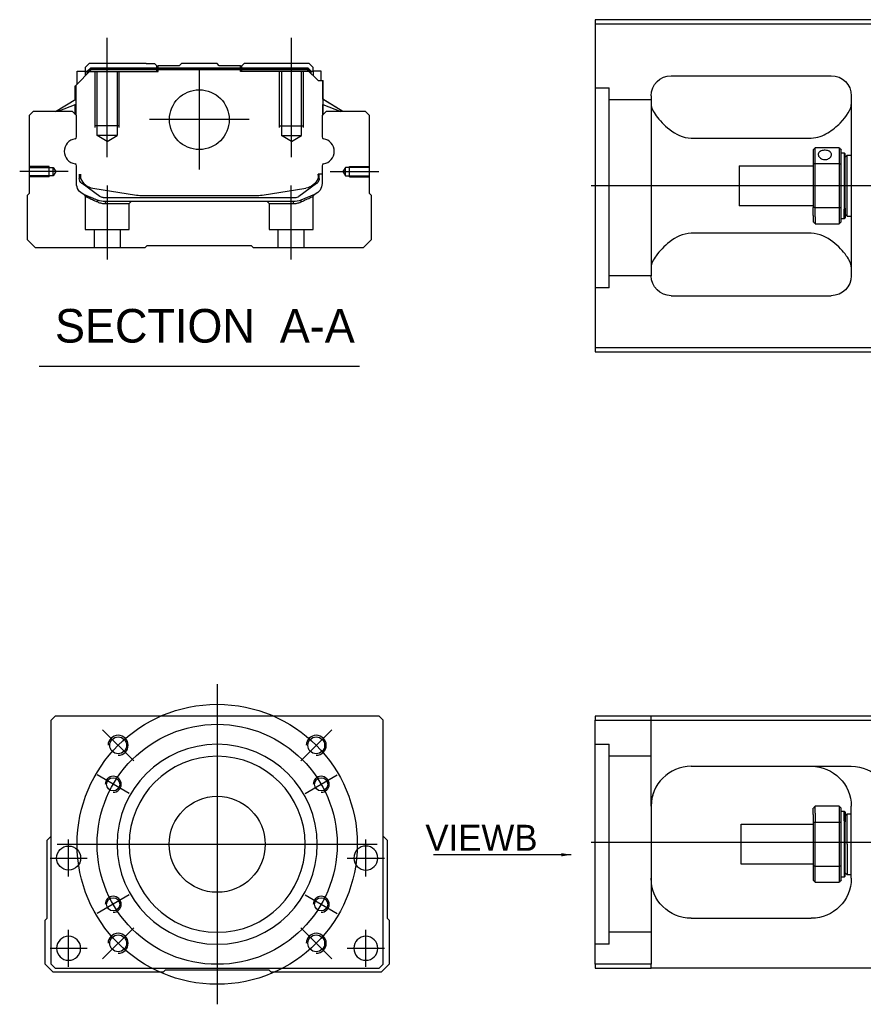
# Model space of a CAD drawing. Header units: millimetres. Extents: x -1108 to 3135, y -1596 to 860.
# Tile 548 of 649: x 655 to 866, y -245 to 1. Entities that reach past the tile are written whole.
import ezdxf
from ezdxf.lldxf.tags import DXFTag

# ---------------------------------------------------------------- set-up
doc = ezdxf.new("R2010")
doc.units = ezdxf.units.MM
doc.layers.get('0').update_dxf_attribs({"linetype": 'CONTINUOUS'})
doc.styles.add('CHN', font='txt')
doc.styles.add('DIM-7', font='SIMPLEX.shx', dxfattribs={"width": 0.7, "bigfont": 'chineset.shx'})
tags = doc.linetypes.add('DASHED', pattern=[25.72, 12.86, -12.86]).pattern_tags.tags
tags[6:7] = [DXFTag(74, 4), DXFTag(75, 0), DXFTag(340, '0'), DXFTag(46, 0.0), DXFTag(50, 0.0), DXFTag(44, 0.0), DXFTag(45, 0.0)]
tags[4:5] = [DXFTag(74, 4), DXFTag(75, 0), DXFTag(340, '0'), DXFTag(46, 0.0), DXFTag(50, 0.0), DXFTag(44, 0.0), DXFTag(45, 0.0)]
doc.dimstyles.new('CNS', dxfattribs={"dimtxt": 3.5, "dimasz": 2.5, "dimexe": 1, "dimexo": 1, "dimgap": 1, "dimtad": 1, "dimdsep": 46, "dimtxsty": 'DIM-7', "dimcen": 0.09, "dimclrd": 4, "dimclre": 4, "dimclrt": 1, "dimadec": 0, "dimazin": 0, "dimtfac": 1, "dimtmove": 0, "dimatfit": 3, "dimfxl": 0, "dimtvp": 0.971429, "dimtolj": 1, "dimarcsym": 0})

msp = doc.modelspace()

# ---------------------------------------------------------------- linework, layer by layer
at = {"linetype": 'Continuous'}
for p, q in [((872.87, 0.81), (798.87, 0.81)), ((798.87, 0.81), (798.87, -81.19)), ((798.87, -0.19), (872.87, -0.19)), ((669.1, -15.62), (673, -11.72)), ((669.5, -12.02), (671.5, -12.02)), ((669.5, -15.22), (669.5, -12.02)), ((672.5, -10.17), (671.5, -11.17)), ((671.5, -11.17), (671.5, -12.02)), ((671.5, -12.02), (671.5, -13.22)), ((672, -12.17), (671.5, -12.17)), ((672, -12.09), (672.86, -11.22)), ((672, -12.72), (672, -12.09)), ((672.23, -12.18), (672, -12.09)), ((672.23, -12.18), (672.96, -11.45)), ((672.23, -12.49), (672.23, -12.18)), ((686.68, -10.17), (672.5, -10.17)), ((672.86, -11.22), (727.09, -11.22)), ((672.96, -11.45), (672.86, -11.22)), ((672.96, -11.45), (727, -11.45)), ((726.96, -11.72), (673, -11.72)), ((686.68, -10.17), (688.78, -10.17)), ((688.78, -10.17), (689.33, -10.72)), ((689.33, -10.72), (689.68, -10.72)), ((694.98, -10.72), (689.68, -10.72)), ((689.68, -11.22), (689.68, -10.72)), ((694.98, -10.72), (695.53, -10.17)), ((704.43, -10.17), (695.53, -10.17)), ((704.98, -10.72), (704.43, -10.17)), ((710.28, -10.72), (704.98, -10.72)), ((710.28, -10.72), (710.63, -10.72)), ((710.28, -11.22), (710.28, -10.72)), ((710.63, -10.72), (711.18, -10.17)), ((710.63, -10.72), (711.18, -10.17)), ((713.28, -10.17), (711.18, -10.17)), ((711.18, -10.17), (711.18, -10.17)), ((727.46, -10.17), (713.28, -10.17)), ((729.66, -14.42), (726.96, -11.72)), ((727, -11.45), (727.09, -11.22)), ((727.73, -12.18), (727, -11.45)), ((727.96, -12.09), (727.09, -11.22)), ((728.46, -11.17), (727.46, -10.17)), ((727.73, -12.18), (727.96, -12.09)), ((727.73, -12.49), (727.73, -12.18)), ((727.96, -12.72), (727.96, -12.09)), ((728.46, -12.17), (727.96, -12.17)), ((728.46, -12.02), (728.46, -11.17)), ((730.46, -12.02), (728.46, -12.02)), ((728.46, -12.02), (728.46, -13.22)), ((730.46, -14.42), (730.46, -12.02)), ((730.46, -12.02), (730.46, -12.02)), ((729.66, -14.42), (730.81, -14.42)), ((730.81, -14.42), (730.81, -21.67)), ((730.81, -14.42), (730.86, -14.42)), ((730.86, -19.07), (730.86, -14.42)), ((730.86, -14.42), (730.96, -14.42)), ((730.96, -19.13), (730.96, -14.42)), ((817.87, -13.19), (857.87, -13.19)), ((669, -19.13), (669, -15.72)), ((669.1, -19.07), (669.1, -15.62)), ((669.15, -15.57), (669.15, -21.67)), ((664.09, -22.17), (669.15, -19.04)), ((735.86, -22.17), (730.81, -19.04)), ((735.86, -22.17), (730.96, -19.13)), ((812.87, -18.19), (812.87, -63.19)), ((862.87, -18.19), (862.87, -63.19)), ((669.15, -20.38), (664.64, -22.17)), ((669, -22.87), (669, -20.44)), ((669.1, -22.97), (669.1, -20.4)), ((730.81, -20.38), (735.31, -22.17)), ((730.86, -22.97), (730.86, -20.4)), ((730.96, -22.87), (730.96, -20.44)), ((658.48, -22.17), (657.48, -23.17)), ((657.48, -23.17), (657.48, -42.62)), ((668.3, -22.17), (658.48, -22.17)), ((669.3, -23.17), (668.3, -22.17)), ((669.3, -28.49), (669.3, -23.17)), ((731.66, -22.17), (730.66, -23.17)), ((730.66, -23.17), (730.66, -28.49)), ((741.48, -22.17), (731.66, -22.17)), ((742.48, -23.17), (741.48, -22.17)), ((742.48, -42.62), (742.48, -23.17)), ((822.87, -28.78), (852.87, -28.78)), ((853.37, -31.69), (853.37, -35.28)), ((859.87, -31.19), (853.87, -31.19)), ((853.87, -35.14), (853.87, -31.19)), ((859.87, -31.19), (859.87, -35.14)), ((860.37, -35.28), (860.37, -31.69)), ((860.37, -32.44), (861.07, -32.44)), ((861.07, -32.44), (861.37, -32.74)), ((861.07, -32.44), (861.07, -46.52)), ((861.37, -46.31), (861.37, -32.74)), ((861.37, -33.54), (861.87, -33.04)), ((861.87, -33.04), (862.87, -33.04)), ((861.87, -48.34), (861.87, -33.04)), ((669.3, -40.1), (669.3, -35.71)), ((730.66, -35.71), (730.66, -40.1)), ((834.87, -35.69), (853.37, -35.69)), ((834.87, -35.69), (834.87, -45.69)), ((853.37, -35.28), (853.37, -46.1)), ((853.87, -46.23), (853.87, -35.14)), ((853.87, -35.14), (859.87, -35.14)), ((859.87, -35.14), (859.87, -46.23)), ((860.37, -46.1), (860.37, -35.28)), ((670, -37.83), (670, -38.91)), ((670.3, -37.83), (670.3, -38.87)), ((730.66, -37.83), (729.66, -37.83)), ((729.66, -37.83), (729.66, -38.87)), ((729.96, -38.91), (729.96, -37.83)), ((670.68, -40.17), (670.61, -40.12)), ((675.1, -43.38), (670.68, -40.17)), ((673.37, -41.3), (684.27, -43.04)), ((715.68, -43.04), (726.59, -41.3)), ((729.27, -40.17), (724.85, -43.38)), ((729.34, -40.12), (729.27, -40.17)), ((657.48, -42.62), (656.98, -43.12)), ((656.98, -43.12), (656.98, -54.17)), ((675.98, -43.67), (723.97, -43.67)), ((685.93, -43.17), (714.03, -43.17)), ((728.8, -42.88), (725.37, -44.29)), ((742.98, -43.12), (742.48, -42.62)), ((742.98, -54.17), (742.98, -43.12)), ((723.47, -44.67), (676.49, -44.67)), ((853.37, -45.69), (834.87, -45.69)), ((853.37, -48.11), (853.37, -46.1)), ((859.87, -46.23), (853.87, -46.23)), ((853.87, -48.47), (853.87, -46.23)), ((859.87, -46.23), (859.87, -48.47)), ((860.37, -49.69), (860.37, -46.1)), ((861.07, -48.94), (861.07, -46.52)), ((861.37, -46.31), (861.37, -48.64)), ((853.37, -48.11), (853.37, -49.69)), ((853.87, -48.47), (853.87, -50.19)), ((859.87, -48.47), (859.87, -50.19)), ((861.07, -48.94), (860.37, -48.94)), ((861.37, -48.64), (861.07, -48.94)), ((861.37, -47.84), (861.87, -48.34)), ((861.87, -48.34), (862.87, -48.34)), ((853.87, -50.19), (859.87, -50.19)), ((852.87, -52.59), (822.87, -52.59)), ((656.98, -54.17), (658.98, -56.17)), ((658.98, -56.17), (686.48, -56.17)), ((686.48, -56.17), (686.98, -55.67)), ((686.98, -55.67), (712.98, -55.67)), ((712.98, -55.67), (713.48, -56.17)), ((713.48, -56.17), (740.98, -56.17)), ((740.98, -56.17), (742.98, -54.17)), ((817.87, -68.19), (857.87, -68.19)), ((798.87, -81.19), (798.87, -82.19)), ((872.87, -81.19), (798.87, -81.19)), ((798.87, -82.19), (872.87, -82.19)), ((663.95, -173.34), (662.95, -174.34)), ((662.95, -235.34), (662.95, -174.34)), ((732.45, -173.34), (663.95, -173.34)), ((744.95, -173.34), (732.45, -173.34)), ((745.95, -174.34), (744.95, -173.34)), ((745.95, -235.34), (745.95, -174.34)), ((798.87, -173.34), (798.87, -174.34)), ((872.87, -173.34), (798.87, -173.34)), ((798.87, -174.34), (872.87, -174.34)), ((798.87, -235.34), (798.87, -174.34)), ((822.87, -185.84), (862.87, -185.84)), ((812.87, -195.84), (812.87, -235.34)), ((853.37, -197.91), (853.37, -196.34)), ((859.87, -195.84), (853.87, -195.84)), ((853.87, -197.56), (853.87, -195.84)), ((859.87, -195.84), (859.87, -197.56)), ((860.37, -199.93), (860.37, -196.34)), ((862.87, -213.84), (862.87, -195.84)), ((853.37, -197.91), (853.37, -199.93)), ((853.87, -197.56), (853.87, -199.79)), ((859.87, -197.56), (859.87, -199.79)), ((860.37, -197.09), (861.07, -197.09)), ((861.07, -197.09), (861.37, -197.39)), ((861.07, -199.51), (861.07, -197.09)), ((861.37, -197.39), (861.37, -199.72)), ((861.37, -198.19), (861.87, -197.69)), ((861.87, -197.69), (862.87, -197.69)), ((861.87, -205.34), (861.87, -197.69)), ((835.37, -200.34), (853.37, -200.34)), ((835.37, -205.34), (835.37, -200.34)), ((853.37, -199.93), (853.37, -210.75)), ((853.87, -210.88), (853.87, -199.79)), ((853.87, -199.79), (859.87, -199.79)), ((859.87, -199.79), (859.87, -210.88)), ((860.37, -210.75), (860.37, -199.93)), ((861.07, -199.51), (861.07, -213.59)), ((861.37, -213.29), (861.37, -199.72)), ((661.95, -204.34), (662.95, -203.34)), ((745.95, -203.34), (746.95, -204.34)), ((661.95, -223.79), (661.95, -204.34)), ((746.95, -204.34), (746.95, -223.79)), ((835.37, -210.34), (835.37, -205.34)), ((861.87, -205.34), (861.87, -212.99)), ((853.37, -210.34), (835.37, -210.34)), ((853.37, -210.75), (853.37, -214.34)), ((853.87, -214.84), (853.87, -210.88)), ((859.87, -210.88), (853.87, -210.88)), ((859.87, -210.88), (859.87, -214.84)), ((860.37, -214.34), (860.37, -210.75)), ((861.07, -213.59), (860.37, -213.59)), ((861.37, -213.29), (861.07, -213.59)), ((861.87, -212.99), (861.37, -212.49)), ((862.87, -212.99), (861.87, -212.99)), ((853.87, -214.84), (859.87, -214.84)), ((661.45, -224.29), (661.95, -223.79)), ((746.95, -223.79), (747.45, -224.29)), ((822.87, -223.84), (852.87, -223.84)), ((661.45, -235.34), (661.45, -224.29)), ((747.45, -224.29), (747.45, -235.34)), ((663.45, -237.34), (661.45, -235.34)), ((662.95, -235.34), (663.95, -236.34)), ((744.95, -236.34), (745.95, -235.34)), ((747.45, -235.34), (745.45, -237.34)), ((798.87, -235.34), (798.87, -236.34)), ((812.87, -235.34), (798.87, -235.34)), ((812.87, -236.34), (812.87, -235.34)), ((690.95, -237.34), (663.45, -237.34)), ((663.95, -236.34), (744.95, -236.34)), ((691.45, -236.84), (690.95, -237.34)), ((717.45, -236.84), (691.45, -236.84)), ((717.95, -237.34), (717.45, -236.84)), ((745.45, -237.34), (717.95, -237.34)), ((798.87, -236.34), (812.87, -236.34)), ((872.87, -236.34), (812.87, -236.34))]:
    msp.add_line(p, q, dxfattribs=at)
at = {"ltscale": 0.2}
for p, q in [((676.98, -33.58), (676.98, -3.76)), ((722.98, -33.58), (722.98, -3.76)), ((699.98, -11.7), (699.98, -36.65)), ((712.45, -24.17), (687.5, -24.17)), ((667.26, -37.17), (655.11, -37.17)), ((732.7, -37.17), (744.84, -37.17)), ((677.03, -59.17), (677.03, -40.67)), ((722.92, -59.17), (722.92, -40.67)), ((683.59, -184.48), (675.81, -176.7)), ((725.31, -184.48), (733.09, -176.7)), ((683.59, -226.2), (675.81, -233.98)), ((725.31, -226.2), (733.09, -233.98))]:
    msp.add_line(p, q, dxfattribs=at)
at = {"linetype": 'DASHED'}
for p, q in [((672, -12.17), (689.68, -12.17)), ((689.33, -12.17), (689.33, -10.72)), ((689.68, -12.17), (689.68, -11.22)), ((710.28, -12.17), (710.28, -11.22)), ((727.96, -12.17), (710.28, -12.17)), ((710.63, -12.17), (710.63, -10.72)), ((728.46, -12.17), (728.46, -12.02)), ((730.46, -14.17), (730.46, -14.17)), ((731.02, -19.17), (731.02, -19.17)), ((671.48, -43.35), (671.48, -51.67)), ((728.42, -51.67), (728.42, -43.37)), ((676.53, -45.17), (682.48, -45.17)), ((682.48, -45.17), (682.98, -44.67)), ((682.48, -51.67), (682.48, -45.17)), ((716.92, -44.67), (717.42, -45.17)), ((717.42, -45.17), (717.42, -51.67)), ((717.42, -45.17), (723.42, -45.17)), ((671.48, -51.67), (676.98, -51.67)), ((673.68, -51.67), (673.68, -56.17)), ((676.98, -51.67), (682.48, -51.67)), ((680.28, -56.17), (680.28, -51.67)), ((717.42, -51.67), (728.42, -51.67)), ((719.62, -51.67), (719.62, -56.17)), ((726.22, -56.17), (726.22, -51.67)), ((802.37, -66.21), (798.87, -66.21)), ((802.37, -230.34), (798.87, -230.34))]:
    msp.add_line(p, q, dxfattribs=at)
at = {"linetype": 'DASHED', "ltscale": 0.1}
for p, q in [((673.98, -26.17), (673.98, -12.17)), ((674.48, -28.17), (674.48, -12.17)), ((679.48, -12.17), (679.48, -28.17)), ((679.98, -26.17), (679.98, -12.17)), ((719.98, -26.17), (719.98, -12.17)), ((720.48, -12.17), (720.48, -28.17)), ((725.48, -28.17), (725.48, -12.17)), ((725.98, -26.17), (725.98, -12.17)), ((679.98, -25.72), (673.98, -25.72)), ((719.98, -25.72), (725.98, -25.72)), ((679.48, -28.17), (674.48, -28.17)), ((676.98, -29.61), (674.48, -28.17)), ((676.98, -29.61), (679.48, -28.17)), ((720.48, -28.17), (725.48, -28.17)), ((722.98, -29.61), (720.48, -28.17)), ((722.98, -29.61), (725.48, -28.17)), ((662.48, -35.87), (657.48, -35.87)), ((657.48, -36.1), (663.47, -36.1)), ((662.48, -38.47), (662.48, -35.87)), ((663.47, -36.1), (664.12, -37.17)), ((663.47, -38.25), (663.47, -36.1)), ((736.48, -36.1), (735.83, -37.17)), ((742.48, -36.1), (736.48, -36.1)), ((736.48, -38.25), (736.48, -36.1)), ((737.48, -38.47), (737.48, -35.87)), ((737.48, -35.87), (742.48, -35.87)), ((663.47, -38.25), (657.48, -38.25)), ((662.48, -38.47), (657.48, -38.47)), ((664.12, -37.17), (663.47, -38.25)), ((735.83, -37.17), (736.48, -38.25)), ((736.48, -38.25), (742.48, -38.25)), ((737.48, -38.47), (742.48, -38.47))]:
    msp.add_line(p, q, dxfattribs=at)
at = {"linetype": 'DASHED', "ltscale": 0.3}
for p, q in [((798.87, -16.21), (802.37, -16.21)), ((802.37, -66.21), (802.37, -16.21)), ((812.87, -19.21), (802.37, -19.21)), ((812.87, -63.21), (802.37, -63.21)), ((812.87, -195.84), (812.87, -173.34)), ((798.87, -180.34), (802.37, -180.34)), ((802.37, -230.34), (802.37, -180.34)), ((812.87, -183.34), (802.37, -183.34)), ((812.87, -227.34), (802.37, -227.34))]:
    msp.add_line(p, q, dxfattribs=at)
for p, q in [((1339.87, -40.73), (797.87, -40.69)), ((659.96, -85.8), (740.01, -85.8)), ((797.87, -204.84), (1339.87, -204.84))]:
    msp.add_line(p, q)
at = {"ltscale": 0.3}
for p, q in [((704.45, -165.34), (704.45, -245.34)), ((664.45, -205.34), (744.45, -205.34))]:
    msp.add_line(p, q, dxfattribs=at)
at = {"ltscale": 0.1}
for p, q in [((682.5, -192.66), (674.44, -188.01)), ((726.41, -192.66), (734.46, -188.01)), ((667.34, -213.42), (667.34, -204.12)), ((741.57, -213.42), (741.57, -204.12)), ((662.69, -208.77), (671.99, -208.77)), ((736.92, -208.77), (746.22, -208.77)), ((682.5, -218.01), (674.44, -222.66)), ((726.41, -218.01), (734.46, -222.66)), ((667.34, -235.99), (667.34, -226.69)), ((741.57, -235.99), (741.57, -226.69)), ((662.69, -231.34), (671.99, -231.34)), ((736.92, -231.34), (746.22, -231.34))]:
    msp.add_line(p, q, dxfattribs=at)
at = {"linetype": 'Continuous'}
for centre, radius in [((699.98, -24.17), 7.47), ((679.7, -180.59), 2.1), ((729.2, -180.59), 2.1), ((678.47, -190.34), 1.65), ((730.43, -190.34), 1.65), ((704.45, -205.34), 12), ((667.34, -208.77), 3), ((678.47, -220.34), 1.65), ((730.43, -220.34), 1.65), ((679.7, -230.09), 2.1), ((729.2, -230.09), 2.1)]:
    msp.add_circle(centre, radius, dxfattribs=at)
at = {"ltscale": 0.3}
for radius in [35, 30]:
    msp.add_circle((704.45, -205.34), radius, dxfattribs=at)
at = {"linetype": 'Continuous', "extrusion": (0, 0, -1)}
for centre, radius in [((-704.45, -205.34), 25), ((-704.45, -205.34), 22), ((-741.57, -208.77), 3), ((-667.34, -231.34), 3), ((-741.57, -231.34), 3)]:
    msp.add_circle(centre, radius, dxfattribs=at)
at = {"linetype": 'Continuous', "extrusion": (-6.12303e-17, 0, -1)}
for centre, start, end in [((-817.87, -18.19), 0, 90), ((-857.87, -18.19), 90, 180), ((-817.87, -63.19), 270, 0), ((-857.87, -63.19), 180, 270)]:
    msp.add_arc(centre, 5, start, end, dxfattribs=at)
for centre, radius, start, end in [((669.42, -32.1), 3.17, 98.9371, 261.0629), ((730.53, -32.1), 3.17, 278.9371, 81.0629), ((679.7, -180.59), 2.5, 270, 180), ((729.2, -180.59), 2.5, 270, 180), ((678.47, -190.34), 2, 270, 180), ((730.43, -190.34), 2, 270, 180), ((678.47, -220.34), 2, 270, 180), ((730.43, -220.34), 2, 270, 180), ((679.7, -230.09), 2.5, 270, 180), ((729.2, -230.09), 2.5, 270, 180)]:
    msp.add_arc(centre, radius, start, end)
at = {"linetype": 'Continuous'}
for centre, radius, start, end in [((668.8, -28.49), 0.5, 285.1919, 0), ((731.16, -28.49), 0.5, 180, 254.8081), ((668.8, -35.71), 0.5, 0, 74.8081), ((731.16, -35.71), 0.5, 105.1919, 180), ((674, -37.35), 4, 202.3316, 260.9414), ((725.96, -37.35), 4, 337.6678, 353.1681), ((725.96, -37.35), 3.77, 349.0413, 352.7469), ((685.93, -32.67), 10.5, 260.9414, 270), ((714.03, -32.67), 10.5, 270, 279.0586), ((723.97, -42.17), 1.5, 270, 306.0274), ((822.87, -195.84), 10, 90, 180)]:
    msp.add_arc(centre, radius, start, end, dxfattribs=at)
at = {"linetype": 'Continuous', "extrusion": (0, 0, -1)}
for centre, radius, start, end in [((-671.5, -38.91), 1.5, 306.0274, 0), ((-674, -37.35), 4, 337.6678, 353.1681), ((-674, -37.35), 3.77, 349.0413, 352.7469), ((-725.96, -37.35), 4, 202.3316, 260.9414), ((-728.46, -38.91), 1.5, 180, 233.9726), ((-672.3, -40.1), 3, 292.4327, 0), ((-727.66, -40.1), 3, 180, 247.5673), ((-676.49, -39.67), 5, 270, 292.4327), ((-675.98, -42.17), 1.5, 270, 306.0274), ((-723.47, -39.67), 5, 247.5673, 270), ((-852.87, -195.84), 10, 90, 180), ((-862.87, -195.84), 10, 90, 180), ((-822.87, -213.84), 10, 270, 0), ((-852.87, -213.84), 10, 180, 270)]:
    msp.add_arc(centre, radius, start, end, dxfattribs=at)
at = {"linetype": 'Continuous'}
for points, degree in [([(669.15, -21.67), (669.15, -22.27)], 1), ([(730.81, -21.67), (730.81, -22.27)], 1), ([(812.87, -20.4), (812.87, -21.15), (813.34, -22.12), (814.11, -23.19)], 3), ([(669.15, -22.27), (669.15, -23.02)], 1), ([(730.81, -22.27), (730.81, -23.02)], 1), ([(853.37, -31.69), (853.53, -31.52), (853.7, -31.35), (853.87, -31.19)], 3), ([(859.87, -31.19), (860.03, -31.35), (860.2, -31.52), (860.37, -31.69)], 3), ([(853.87, -35.14), (853.7, -35.19), (853.53, -35.23), (853.37, -35.28)], 3), ([(859.87, -35.14), (860.03, -35.19), (860.2, -35.23), (860.37, -35.28)], 3), ([(853.87, -46.23), (853.7, -46.19), (853.53, -46.14), (853.37, -46.1)], 3), ([(859.87, -46.23), (860.03, -46.19), (860.2, -46.14), (860.37, -46.1)], 3), ([(853.87, -50.19), (853.7, -50.02), (853.53, -49.85), (853.37, -49.69)], 3), ([(860.37, -49.69), (860.2, -49.85), (860.03, -50.02), (859.87, -50.19)], 3), ([(814.11, -58.19), (813.34, -59.26), (812.87, -60.23), (812.87, -60.98)], 3), ([(862.87, -60.98), (862.87, -60.23), (862.4, -59.26), (861.62, -58.19)], 3), ([(817.87, -187.18), (817.84, -187.2), (817.81, -187.22), (817.78, -187.23)], 3), ([(853.87, -195.84), (853.7, -196.01), (853.53, -196.17), (853.37, -196.34)], 3), ([(859.87, -195.84), (860.03, -196.01), (860.2, -196.17), (860.37, -196.34)], 3), ([(853.87, -199.79), (853.7, -199.84), (853.53, -199.88), (853.37, -199.93)], 3), ([(860.37, -199.93), (860.2, -199.88), (860.03, -199.84), (859.87, -199.79)], 3), ([(853.87, -210.88), (853.7, -210.84), (853.53, -210.79), (853.37, -210.75)], 3), ([(860.37, -210.75), (860.2, -210.79), (860.03, -210.84), (859.87, -210.88)], 3), ([(853.37, -214.34), (853.53, -214.51), (853.7, -214.67), (853.87, -214.84)], 3), ([(860.37, -214.34), (860.2, -214.51), (860.03, -214.67), (859.87, -214.84)], 3)]:
    msp.add_open_spline(points, degree=degree, dxfattribs=at)
for points, knots in [([(852.87, -28.78), (854.39, -28.78), (855.8, -28.22), (858.21, -26.76), (859.2, -25.9), (861.76, -23.29), (862.87, -21.56), (862.87, -20.4)], [0, 0, 0, 0, 0.25, 0.25, 0.5, 0.5, 1, 1, 1, 1]), ([(814.11, -23.19), (814.94, -24.33), (816.07, -25.55), (818.95, -27.76), (820.8, -28.78), (822.87, -28.78)], [0, 0, 0, 0, 0.5, 0.5, 1, 1, 1, 1]), ([(857.92, -32.91), (857.92, -32.78), (857.89, -32.65), (857.77, -32.42), (857.67, -32.31), (857.45, -32.13), (857.31, -32.05), (856.99, -31.93), (856.82, -31.88), (856.46, -31.83), (856.27, -31.83), (855.9, -31.85), (855.72, -31.88), (855.39, -31.98), (855.24, -32.04), (854.98, -32.21), (854.87, -32.3), (854.7, -32.52), (854.65, -32.65), (854.62, -32.82), (854.62, -32.86), (854.62, -32.91)], [0, 0, 0, 0, 0.106605, 0.106605, 0.21316, 0.21316, 0.320465, 0.320465, 0.42832, 0.42832, 0.535356, 0.535356, 0.641477, 0.641477, 0.748016, 0.748016, 0.855648, 0.855648, 0.963354, 0.963354, 1, 1, 1, 1]), ([(854.62, -32.91), (854.62, -33.04), (854.65, -33.17), (854.77, -33.43), (854.86, -33.56), (855.09, -33.78), (855.23, -33.88), (855.54, -34.04), (855.72, -34.1), (856.08, -34.16), (856.27, -34.17), (856.63, -34.14), (856.81, -34.1), (857.14, -33.97), (857.3, -33.89), (857.56, -33.68), (857.67, -33.56), (857.83, -33.31), (857.88, -33.18), (857.91, -33), (857.92, -32.96), (857.92, -32.91)], [0, 0, 0, 0, 0.106605, 0.106605, 0.21316, 0.21316, 0.320465, 0.320465, 0.42832, 0.42832, 0.535356, 0.535356, 0.641477, 0.641477, 0.748016, 0.748016, 0.855648, 0.855648, 0.963354, 0.963354, 1, 1, 1, 1]), ([(822.87, -52.59), (820.8, -52.59), (818.95, -53.62), (816.08, -55.82), (814.94, -57.05), (814.11, -58.19)], [0, 0, 0, 0, 0.5, 0.5, 1, 1, 1, 1]), ([(861.62, -58.19), (860.8, -57.05), (859.67, -55.83), (856.78, -53.62), (854.93, -52.59), (852.87, -52.59)], [0, 0, 0, 0, 0.5, 0.5, 1, 1, 1, 1]), ([(813.43, -192.52), (813.34, -192.78), (813.21, -193.22), (813.11, -193.66), (813.07, -193.84)], [0, 0, 0, 0, 0.596588, 1, 1, 1, 1])]:
    msp.add_open_spline(points, degree=3, knots=knots, dxfattribs=at)
at = {"linetype": 'DASHED'}
for points, degree in [([(671.17, -42.88), (671.48, -43.35)], 1), ([(674.61, -44.76), (674.58, -44.29)], 1), ([(725.37, -44.29), (725.35, -44.76)], 1), ([(728.42, -43.37), (728.73, -42.91)], 1), ([(676.49, -44.67), (676.53, -45.17)], 1), ([(723.47, -44.67), (723.45, -44.84), (723.44, -45), (723.42, -45.17)], 3)]:
    msp.add_open_spline(points, degree=degree, dxfattribs=at)
for points, degree, knots in [([(671.17, -42.88), (671.17, -42.88), (672.09, -43.27), (673.02, -43.65), (674.58, -44.29)], 2, [0, 0, 0, 0.5, 0.5, 1, 1, 1]), ([(671.48, -43.35), (671.48, -43.35), (671.48, -43.35), (671.95, -43.56), (673.26, -44.15), (674.14, -44.55), (674.61, -44.76)], 3, [0, 0, 0, 0, 0.000815, 0.486557, 0.726811, 1, 1, 1, 1]), ([(725.35, -44.76), (725.66, -44.61), (726.27, -44.34), (727.02, -44), (728.02, -43.55), (728.42, -43.37), (728.42, -43.37)], 3, [0, 0, 0, 0, 0.185898, 0.357233, 0.514425, 1, 1, 1, 1]), ([(674.61, -44.76), (674.91, -44.88), (675.51, -45.11), (676.2, -45.15), (676.53, -45.17)], 3, [0, 0, 0, 0, 0.515943, 1, 1, 1, 1]), ([(723.42, -45.17), (723.75, -45.15), (724.44, -45.11), (725.04, -44.88), (725.35, -44.76)], 3, [0, 0, 0, 0, 0.484584, 1, 1, 1, 1])]:
    msp.add_open_spline(points, degree=degree, knots=knots, dxfattribs=at)

# ---------------------------------------------------------------- texts
at = {"style": 'CHN'}
for s, insert, char_height, attachment_point in [('SECTION  A-A ', (663.93, -75.77), 8.4, 4), ('VIEWB', (784.48, -206.96), 6.5, 9)]:
    msp.add_mtext(s, dxfattribs=dict(at, insert=insert, char_height=char_height, attachment_point=attachment_point))

# ---------------------------------------------------------------- leaders
msp.add_leader([(792.92, -207.95), (758.47, -207.96)], dimstyle='CNS', override={"dimtxt": 6.5, "dimtxsty": 'CHN'})

doc.saveas('drawing.dxf')
